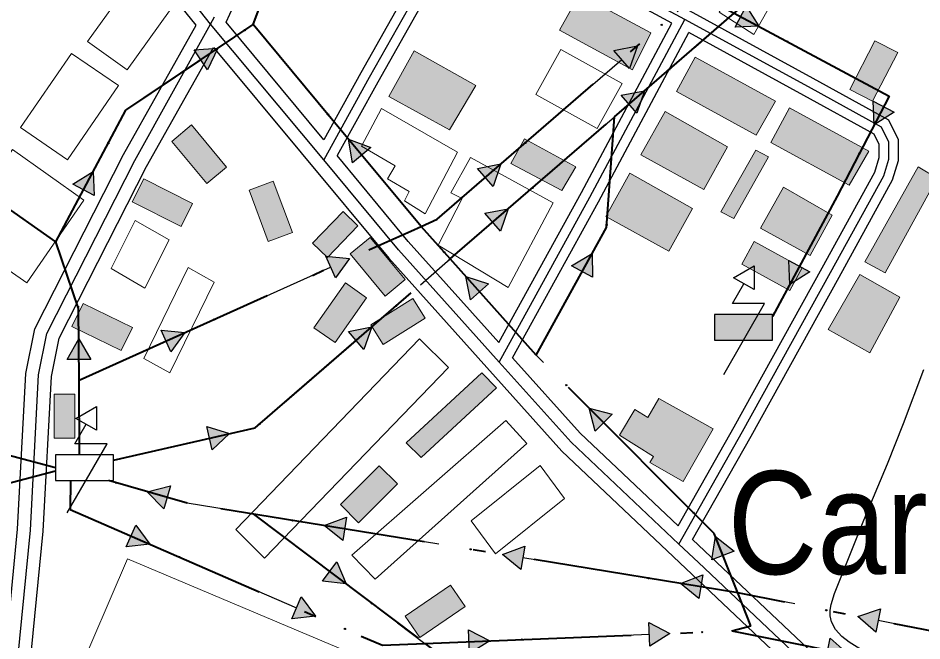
# Model space of a CAD drawing. Extents: x -64005 to -55000, y -89025 to -80000.
# Drawn here: x -62552 to -61851, y -83544 to -83061 of the extents above; entities that cross this region are included whole.
import ezdxf
from ezdxf.enums import TextEntityAlignment as Align

# ---------------------------------------------------------------- set-up
doc = ezdxf.new("R2010")
doc.units = 0
doc.header["$LTSCALE"] = 32
doc.linetypes.add('DOT_DASHED', pattern=[7.7, 5, -1.2, 0.3, -1.2])
doc.linetypes.add('LONG_DASHED', pattern=[7.5, 6, -1.5])
for name, color, linetype, lineweight in [('18', 7, 'Continuous', 25), ('21', 7, 'Continuous', 25), ('24', 7, 'Continuous', 25), ('39', 7, 'LONG_DASHED', 25), ('6', 7, 'Continuous', 25), ('7', 7, 'Continuous', 13)]:
    doc.layers.add(name, color=color, linetype=linetype, lineweight=lineweight)
doc.layers.add('45', color=7, linetype='Continuous')

msp = doc.modelspace()

# ---------------------------------------------------------------- hatches: boundary and pattern name
at = {"layer": '18'}
for points in [[(-61986.98, -83051.47), (-61977.22, -83067.18), (-61995.71, -83067.78)], [(-62415.37, -83085.49), (-62396.92, -83084.22), (-62405.04, -83100.84)], [(-62089.71, -83085.9), (-62071.54, -83082.41), (-62077.6, -83099.88)], [(-62084.02, -83120.65), (-62065.86, -83117.17), (-62071.92, -83134.64)], [(-61872.19, -83133.82), (-61887.8, -83143.74), (-61888.58, -83125.25)], [(-62292.48, -83173.02), (-62295.62, -83154.79), (-62278.26, -83161.19)], [(-62195.57, -83177.51), (-62177.4, -83174.02), (-62183.46, -83191.5)], [(-62509.37, -83189.67), (-62493.68, -83179.88), (-62493.05, -83198.37)], [(-62189.88, -83212.27), (-62171.72, -83208.78), (-62177.78, -83226.26)], [(-62313.26, -83245.62), (-62294.86, -83247.49), (-62305.68, -83262.49)], [(-62122.52, -83253), (-62106.68, -83243.43), (-62106.31, -83261.93)], [(-61937.6, -83257.7), (-61953.31, -83267.46), (-61953.91, -83248.97)], [(-62200.91, -83279.32), (-62204.69, -83261.22), (-62187.11, -83266.99)], [(-62011.66, -83310.8), (-61966.66, -83310.8), (-61966.66, -83290.8), (-62011.66, -83290.8)], [(-62440.96, -83303.01), (-62422.55, -83304.88), (-62433.37, -83319.89)], [(-62295.74, -83303.89), (-62277.58, -83300.4), (-62283.64, -83317.88)], [(-62513.99, -83325.76), (-62504.84, -83309.68), (-62495.49, -83325.64)], [(-62104.26, -83381.25), (-62109.04, -83363.38), (-62091.17, -83368.17)], [(-62405.59, -83377.78), (-62387.9, -83383.21), (-62401.45, -83395.81)], [(-62438.92, -83441.67), (-62451.75, -83428.33), (-62433.79, -83423.89)], [(-62300.08, -83466.27), (-62314.41, -83454.57), (-62297.11, -83448.01)], [(-62460.74, -83454.2), (-62449.73, -83469.07), (-62468.11, -83471.17)], [(-62013.63, -83481.26), (-62010.92, -83462.96), (-61996.43, -83474.45)], [(-62161.89, -83488.74), (-62176.22, -83477.04), (-62158.92, -83470.48)], [(-62304.66, -83482.87), (-62297.45, -83499.9), (-62315.81, -83497.63)], [(-62023.71, -83511.22), (-62038.04, -83499.51), (-62020.74, -83492.96)], [(-62332.34, -83510.01), (-62321.33, -83524.88), (-62339.71, -83526.97)], [(-61886.52, -83537.4), (-61900.43, -83525.21), (-61882.92, -83519.25)], [(-62202.48, -83535.47), (-62186.1, -83544.06), (-62201.73, -83553.95)], [(-62062.6, -83529.75), (-62046.22, -83538.33), (-62061.84, -83548.23)], [(-61921.93, -83542.1), (-61908.02, -83554.29), (-61925.53, -83560.24)]]:
    msp.add_hatch(color=256, dxfattribs=at).paths.add_polyline_path(points)
at = {"layer": '7'}
for points in [[(-62075.32, -83100.97), (-62131.84, -83070.24), (-62116.29, -83042.35), (-62061.11, -83072.13)], [(-61887.34, -83078.35), (-61906.8, -83116.13), (-61889.02, -83125.29), (-61869.56, -83087.51)], [(-62217.23, -83147.49), (-62264.21, -83121.72), (-62244.7, -83086.29), (-62196.78, -83113.19)], [(-62041.14, -83117.81), (-62026.56, -83091.09), (-61964.23, -83125.38), (-61979.38, -83151.73)], [(-62019.9, -83193.81), (-62068.78, -83166.9), (-62050.03, -83133.35), (-62001.53, -83160.73)], [(-61967.95, -83157.23), (-61953.37, -83130.51), (-61892.03, -83164.19), (-61907.19, -83190.54)], [(-62432.79, -83156.51), (-62405.64, -83189.21), (-62390.25, -83176.43), (-62417.4, -83143.73)], [(-62130.22, -83194.65), (-62169.63, -83173.62), (-62159.12, -83154.52), (-62119.33, -83176.12)], [(-61969.72, -83168.57), (-61996.62, -83216.33), (-62006.66, -83211.22), (-61979.57, -83163.27)], [(-61879.16, -83258.39), (-61895.07, -83250.05), (-61853.78, -83176.33), (-61839.01, -83185.04)], [(-62047.18, -83241.57), (-62096.06, -83214.66), (-62077.31, -83181.12), (-62028.81, -83208.49)], [(-62463.49, -83203.47), (-62425.55, -83222.62), (-62416.53, -83204.77), (-62454.47, -83185.62)], [(-62372.76, -83194.42), (-62357.84, -83234.22), (-62339.12, -83227.2), (-62354.04, -83187.4)], [(-61937.51, -83244.94), (-61920.27, -83213.67), (-61958.16, -83192.07), (-61975.97, -83223.72)], [(-62299.75, -83210.95), (-62323.44, -83235.34), (-62311.97, -83246.49), (-62288.28, -83222.1)], [(-62294.3, -83243.81), (-62267.15, -83276.51), (-62251.76, -83263.73), (-62278.91, -83231.03)], [(-61943.62, -83254.63), (-61980.89, -83234.21), (-61990.5, -83251.75), (-61953.23, -83272.17)], [(-61898.87, -83259.81), (-61923.49, -83302.45), (-61891.09, -83320.64), (-61867.99, -83277.43)], [(-62298.03, -83266.33), (-62322.4, -83301.15), (-62306.01, -83312.61), (-62281.64, -83277.79)], [(-62463.26, -83300.89), (-62501.46, -83282.27), (-62510.22, -83300.25), (-62472.02, -83318.87)], [(-62245.82, -83278.46), (-62278.19, -83298.83), (-62268.6, -83314.06), (-62236.23, -83293.69)], [(-62192.15, -83336.19), (-62250.8, -83390.32), (-62239.34, -83401.77), (-62180.69, -83347.64)], [(-62507.9, -83386.66), (-62507.9, -83352.66), (-62523.9, -83352.66), (-62523.9, -83386.66)], [(-62035.99, -83420.35), (-62012.7, -83379.42), (-62054.76, -83356.11), (-62063.47, -83370.7), (-62073.51, -83364.64), (-62085.25, -83384.35), (-62059.11, -83401.03), (-62061.95, -83405.77)], [(-62271.84, -83408.2), (-62301.88, -83438.26), (-62287.74, -83452.4), (-62257.7, -83422.34)], [(-62216.55, -83500.92), (-62251.6, -83524.95), (-62240.29, -83541.44), (-62205.24, -83517.41)]]:
    msp.add_hatch(color=256, dxfattribs=at).paths.add_polyline_path(points)

# ---------------------------------------------------------------- linework, layer by layer
at = {"layer": '18'}
for p, q in [((-62327.58, -83116.35), (-62369.58, -83065.81)), ((-62139.6, -83141.3), (-62083.66, -83092.89)), ((-62093.6, -83196.37), (-62089.34, -83137.49)), ((-62522.71, -83234.36), (-62583.25, -83191.83)), ((-62376.95, -83284.38), (-62309.47, -83254.05)), ((-62150.13, -83322.25), (-62114.42, -83257.46)), ((-62345.63, -83359.3), (-62289.69, -83310.88)), ((-62504.64, -83341.78), (-62437.16, -83311.45)), ((-62045.42, -83427.04), (-62097.71, -83374.71)), ((-62477.87, -83403.87), (-62403.52, -83386.8)), ((-62369.26, -83445.65), (-62310.23, -83490.25)), ((-62225.57, -83469.02), (-62298.59, -83457.14)), ((-62087.39, -83491.49), (-62160.41, -83479.61)), ((-62403.87, -83489), (-62336.03, -83518.49)), ((-61812.16, -83542.74), (-61884.72, -83528.33)), ((-62136.14, -83542.01), (-62062.22, -83538.99)), ((-61996.29, -83536.75), (-61923.73, -83551.17))]:
    msp.add_line(p, q, dxfattribs=at)
at = {"layer": '18', "linetype": 'DOT_DASHED', "lineweight": 40}
for points in [[(-62477.87, -83403.87), (-62367.98, -83378.64), (-62216.73, -83247.74), (-62089.34, -83137.49), (-61996.3, -83056.97), (-61098.84, -82280.26), (-60868.7, -82080.1), (-60312.19, -81596.09), (-60219.71, -81521.05), (-59047.52, -80569.92), (-58561.43, -80162.65), (-58367.89, -80000.48)], [(-62504.64, -83341.78), (-62247.39, -83226.15), (-62239.3, -83222.48), (-62226.91, -83216.87), (-62023.78, -83041.07), (-61118.5, -82257.6), (-60888.39, -82057.46), (-60331.49, -81573.12), (-59784.07, -81124.16), (-59559.17, -80826.16), (-59559.05, -80755.05), (-59556.19, -80635.98), (-59694.59, -80228.4), (-59810.95, -80144.91), (-59929.04, -80078.55)], [(-62504.29, -83399.68), (-62504.64, -83341.78), (-62504.98, -83286.19), (-62522.71, -83234.36), (-62468.31, -83132.29), (-62369.58, -83065.81), (-62308.12, -82902.84), (-62299.66, -82885.87), (-62251.17, -82788.64), (-62343.25, -82631.81)], [(-62522.87, -83409.8), (-62559.9, -83399.97), (-62597.24, -83390.07), (-62696.07, -83367.08), (-63202.59, -83150.76), (-63311.2, -83102.93), (-63406.82, -83067.7), (-63454.24, -83054.18), (-63555.94, -83022.28), (-63626.47, -82980.12), (-63805.56, -82974.27), (-63923.23, -82889.24), (-63960.83, -82826.23), (-64000, -82809.24)], [(-62299.66, -82885.87), (-62105.54, -82992.22), (-62060.34, -83018.57), (-62023.78, -83041.07), (-62008.9, -83050.23), (-62004.05, -83052.82), (-61996.3, -83056.97), (-61876.09, -83121.31), (-61916.59, -83198.87), (-61966.66, -83292.39)], [(-62522.71, -83234.36), (-62586.81, -83189.33), (-62650.96, -83151.78), (-62746.96, -83094.19), (-62885.23, -83031.34), (-62851.57, -82994.82), (-62787.59, -82922.59)], [(-61998.23, -83536.37), (-61983.44, -83532.41), (-61993.6, -83506.74), (-62011.83, -83460.66), (-62150.13, -83322.25), (-62216.73, -83247.74), (-62239.3, -83222.48), (-62308.98, -83138.73), (-62369.58, -83065.81)], [(-62150.13, -83322.25), (-62095.55, -83223.24), (-62089.34, -83137.49)], [(-62522.87, -83412.36), (-62556.33, -83421.12), (-62591.3, -83430.29), (-62672.42, -83447.92), (-62778.33, -83504.25), (-62909.51, -83489.24), (-63002.04, -83525.29), (-63139.68, -83561.87), (-63299.66, -83603.02), (-63329.94, -83534.65), (-63355.53, -83481.44), (-63385.14, -83439.46), (-63405.52, -83393.25), (-63413.18, -83359.98), (-63529.36, -83399.93), (-63598.11, -83401.99), (-63647.63, -83422.64), (-63678.84, -83450.77)], [(-62511.18, -83419.68), (-62511.65, -83442.16), (-62269.37, -83547.46), (-62236.29, -83546.11), (-61998.23, -83536.37), (-61478.42, -83639.63), (-61155.09, -83677.73), (-60626.09, -83739.21), (-60379.64, -83770.49), (-59836.37, -83832.74), (-59632.07, -83878.3), (-59482.83, -83910.88), (-59245.7, -83916.4), (-59157.46, -83918.46), (-58274.27, -84022.41)], [(-59176.97, -83888), (-59290.14, -83885.36), (-59657.06, -83841.98), (-59831.38, -83803.11), (-60376.04, -83740.71), (-60622.47, -83709.43), (-61151.6, -83647.93), (-61473.73, -83609.97), (-61992.38, -83506.94), (-61993.6, -83506.74), (-62420.8, -83437.27), (-62481.72, -83419.68)], [(-62369.26, -83445.65), (-62236.29, -83546.11), (-62227.39, -83552.83), (-62158.46, -83621.75), (-62183.05, -83848.43), (-62289.57, -83955.78), (-62419.8, -84087.01), (-63204.55, -84877.81), (-63379.7, -85074.29), (-63583.22, -85302.6), (-63848.56, -85600.24), (-64000, -85590.13)]]:
    msp.add_lwpolyline(points, dxfattribs=at)
at = {"layer": '18'}
for points in [[(-62028.05, -83084.45), (-61996.3, -83056.97), (-61972.11, -83036.03)], [(-62470.16, -83135.76), (-62468.31, -83132.29), (-62410.21, -83093.17)], [(-61933.13, -83090.78), (-61876.09, -83121.31), (-61880.39, -83129.54)], [(-62133.91, -83176.06), (-62089.34, -83137.49), (-62077.97, -83127.65)], [(-62238, -83223.93), (-62239.3, -83222.48), (-62285.37, -83167.11)], [(-62249.25, -83226.99), (-62247.39, -83226.15), (-62239.3, -83222.48), (-62226.91, -83216.87), (-62189.52, -83184.51)], [(-61910.94, -83188.06), (-61916.59, -83198.87), (-61945.75, -83253.34)], [(-62513.56, -83261.11), (-62522.71, -83234.36), (-62501.21, -83194.02)], [(-62239.77, -83267.68), (-62216.73, -83247.74), (-62183.83, -83219.27)], [(-62004.46, -83337.3), (-61972.77, -83282.3), (-61997.77, -83282.3), (-61988.89, -83266.93)], [(-62144.38, -83328.01), (-62150.13, -83322.25), (-62194.01, -83273.16)], [(-62504.29, -83399.68), (-62504.64, -83341.78), (-62504.74, -83325.7)], [(-62513.76, -83444.68), (-62482.88, -83391.18), (-62507.88, -83391.18), (-62499.12, -83376.02)], [(-62522.87, -83409.8), (-62559.9, -83399.97), (-62596.63, -83390.23)], [(-62522.87, -83412.36), (-62556.33, -83421.12), (-62591.3, -83430.29), (-62594.47, -83430.98)], [(-62511.18, -83419.68), (-62511.65, -83442.16), (-62464.42, -83462.69)], [(-62363.76, -83446.55), (-62420.8, -83437.27), (-62436.35, -83432.78)], [(-61998.23, -83536.37), (-61983.44, -83532.41), (-61993.6, -83506.74), (-62005.03, -83477.86)], [(-61949.48, -83515.46), (-61992.38, -83506.94), (-61993.6, -83506.74), (-62022.22, -83502.09)], [(-62257.56, -83530.04), (-62236.29, -83546.11), (-62227.39, -83552.83), (-62201.81, -83578.41)]]:
    msp.add_lwpolyline(points, dxfattribs=at)
for points in [[(-61986.98, -83051.47), (-61977.22, -83067.18), (-61995.71, -83067.78)], [(-62415.37, -83085.49), (-62396.92, -83084.22), (-62405.04, -83100.84)], [(-62089.71, -83085.9), (-62071.54, -83082.41), (-62077.6, -83099.88)], [(-62084.02, -83120.65), (-62065.86, -83117.17), (-62071.92, -83134.64)], [(-61872.19, -83133.82), (-61887.8, -83143.74), (-61888.58, -83125.25)], [(-62292.48, -83173.02), (-62295.62, -83154.79), (-62278.26, -83161.19)], [(-62195.57, -83177.51), (-62177.4, -83174.02), (-62183.46, -83191.5)], [(-62509.37, -83189.67), (-62493.68, -83179.88), (-62493.05, -83198.37)], [(-62189.88, -83212.27), (-62171.72, -83208.78), (-62177.78, -83226.26)], [(-62313.26, -83245.62), (-62294.86, -83247.49), (-62305.68, -83262.49)], [(-62122.52, -83253), (-62106.68, -83243.43), (-62106.31, -83261.93)], [(-61996.9, -83262.31), (-61980.88, -83253.05), (-61980.88, -83271.55)], [(-61937.6, -83257.7), (-61953.31, -83267.46), (-61953.91, -83248.97)], [(-62200.91, -83279.32), (-62204.69, -83261.22), (-62187.11, -83266.99)], [(-62011.66, -83310.8), (-61966.66, -83310.8), (-61966.66, -83290.8), (-62011.66, -83290.8)], [(-62440.96, -83303.01), (-62422.55, -83304.88), (-62433.37, -83319.89)], [(-62295.74, -83303.89), (-62277.58, -83300.4), (-62283.64, -83317.88)], [(-62513.99, -83325.76), (-62504.84, -83309.68), (-62495.49, -83325.64)], [(-62507.13, -83371.4), (-62491.11, -83362.14), (-62491.11, -83380.64)], [(-62104.26, -83381.25), (-62109.04, -83363.38), (-62091.17, -83368.17)], [(-62405.59, -83377.78), (-62387.9, -83383.21), (-62401.45, -83395.81)], [(-62522.87, -83399.68), (-62522.87, -83419.68), (-62477.87, -83419.68), (-62477.87, -83399.68)], [(-62438.92, -83441.67), (-62451.75, -83428.33), (-62433.79, -83423.89)], [(-62300.08, -83466.27), (-62314.41, -83454.57), (-62297.11, -83448.01)], [(-62460.74, -83454.2), (-62449.73, -83469.07), (-62468.11, -83471.17)], [(-62013.63, -83481.26), (-62010.92, -83462.96), (-61996.43, -83474.45)], [(-62161.89, -83488.74), (-62176.22, -83477.04), (-62158.92, -83470.48)], [(-62304.66, -83482.87), (-62297.45, -83499.9), (-62315.81, -83497.63)], [(-62023.71, -83511.22), (-62038.04, -83499.51), (-62020.74, -83492.96)], [(-62332.34, -83510.01), (-62321.33, -83524.88), (-62339.71, -83526.97)], [(-61886.52, -83537.4), (-61900.43, -83525.21), (-61882.92, -83519.25)], [(-62202.48, -83535.47), (-62186.1, -83544.06), (-62201.73, -83553.95)], [(-62062.6, -83529.75), (-62046.22, -83538.33), (-62061.84, -83548.23)], [(-61921.93, -83542.1), (-61908.02, -83554.29), (-61925.53, -83560.24)]]:
    msp.add_lwpolyline(points, close=True, dxfattribs=at)
for centre in [(-62052.64, -83066.05), (-62376.18, -83070.25), (-61955.18, -83078.98), (-62046.95, -83100.81), (-62311.6, -83135.57), (-62481.92, -83157.82), (-62158.5, -83157.66), (-61899.37, -83165.9), (-62152.81, -83192.42), (-62095.41, -83221.3), (-62272.06, -83237.24), (-62221.35, -83242.58), (-62505.47, -83284.77), (-62258.67, -83284.04), (-61965.11, -83289.5), (-62399.75, -83294.63), (-62126.71, -83345.69), (-62364.53, -83375.66), (-62475.76, -83421.4), (-62027.75, -83444.73), (-62339.08, -83450.56), (-62200.9, -83473.03), (-62426.8, -83479.03), (-62062.71, -83495.5), (-62277.5, -83514.97), (-61924.95, -83520.34), (-62298.41, -83534.84), (-62161.12, -83543.03), (-62021.24, -83537.31)]:
    msp.add_circle(centre, 0.5, dxfattribs=at)
at = {"layer": '21'}
for points in [[(-62212.31, -82972.39), (-62286.02, -83103.21), (-62314.81, -83155.18)], [(-62199.19, -82979.68), (-62272.92, -83110.53), (-62304.52, -83167.56)], [(-62044.75, -83064.84), (-62116.9, -83025.38), (-62199.19, -82979.68)], [(-62028.71, -83465.34), (-61983.32, -83385.31), (-61915, -83261.83), (-61873.49, -83186.28), (-61868.82, -83171.31), (-61868.82, -83155.24), (-61876.42, -83140.05), (-61935.24, -83107.66), (-62031.04, -83055.24)], [(-62179.01, -83312.49), (-62114.92, -83196.24), (-62044.75, -83064.84)], [(-62168.41, -83324.33), (-62101.74, -83203.4), (-62031.59, -83072.04)], [(-62039.94, -83454.73), (-61996.4, -83377.97), (-61928.14, -83254.59), (-61887.37, -83180.38), (-61883.82, -83169.03), (-61883.82, -83158.78), (-61887.74, -83150.93), (-61942.46, -83120.8), (-62031.59, -83072.04)]]:
    msp.add_lwpolyline(points, dxfattribs=at)
at = {"layer": '24'}
msp.add_lwpolyline([(-61846.59, -83576.39), (-61851.17, -83574.65), (-61876.31, -83562.55), (-61888.74, -83556.09), (-61901.08, -83548.97), (-61907.21, -83545.08), (-61912.96, -83540.64), (-61917.78, -83535.32), (-61921.02, -83529.25), (-61922, -83524.7), (-61921.99, -83520.33), (-61921.28, -83515.89), (-61918.55, -83507.3), (-61895.77, -83450.52), (-61877.44, -83406.8), (-61865.15, -83375.48), (-61849.2, -83333.48)], dxfattribs=at)
at = {"layer": '39', "linetype": 'Continuous'}
for p, q in [((-62402.67, -83065.49), (-62399.51, -83059.78)), ((-62314.87, -83170.76), (-62402.67, -83065.49))]:
    msp.add_line(p, q, dxfattribs=at)
for points in [[(-62402.67, -83065.49), (-62444.39, -83012.47), (-62516.67, -82943.4), (-62529.32, -82932.71), (-62573.01, -82895.8), (-62590.33, -82882.11)], [(-62558.9, -83626.29), (-62542.42, -83458.22), (-62536, -83337.73), (-62529.58, -83305.59), (-62461.27, -83171.39), (-62402.67, -83065.49)], [(-62178.82, -83327.68), (-62256.85, -83240.61), (-62314.87, -83170.76)], [(-62039.4, -83468.99), (-62122.97, -83390.01), (-62178.82, -83327.68)], [(-61918.14, -83582.37), (-61936.38, -83566.37), (-62024.21, -83483.35), (-62039.4, -83468.99)]]:
    msp.add_lwpolyline(points, dxfattribs=at)
at = {"layer": '39', "linetype": 'DOT_DASHED'}
for points in [[(-62202.07, -82969.5), (-62279.47, -83106.87), (-62314.87, -83170.76)], [(-62034.64, -83061.82), (-62113.28, -83018.81), (-62202.07, -82969.5)], [(-62178.82, -83327.68), (-62108.33, -83199.82), (-62034.64, -83061.82)], [(-62039.4, -83468.99), (-61989.86, -83381.64), (-61921.57, -83258.21), (-61880.43, -83183.33), (-61876.32, -83170.17), (-61876.32, -83157.01), (-61882.08, -83145.49), (-61938.85, -83114.23), (-62034.64, -83061.82)]]:
    msp.add_lwpolyline(points, dxfattribs=at)
at = {"layer": '6'}
msp.add_line((-62314.81, -83155.18), (-62390.48, -83064.08), dxfattribs=at)
for points in [[(-62413.9, -83066.19), (-62451.76, -83019.25), (-62540.12, -82936.68), (-62542.72, -82934.48), (-62543.85, -82933.52), (-62544.14, -82933.28), (-62579.34, -82903.54), (-62588.82, -82896.04), (-62588.84, -82895.95)], [(-62390.48, -83064.08), (-62370.6, -83020.17), (-62360.56, -82985.05), (-62349.06, -82900.19)], [(-62567.26, -83609.14), (-62552.39, -83457.47), (-62545.95, -83336.48), (-62539.07, -83302.06), (-62470.16, -83166.78), (-62413.9, -83066.19)], [(-62547.98, -83617.37), (-62532.45, -83458.96), (-62526.05, -83338.98), (-62520.09, -83309.13), (-62452.39, -83176), (-62400.24, -83083.62)], [(-62400.24, -83083.62), (-62264.42, -83247.15), (-62130.14, -83396.99), (-62024.22, -83497.1), (-61943.12, -83573.76), (-61931.3, -83584.14)], [(-62179.01, -83312.49), (-62249.28, -83234.08), (-62304.52, -83167.56)], [(-62039.94, -83454.73), (-62115.8, -83383.03), (-62168.41, -83324.33)], [(-61895.94, -83588.55), (-61929.64, -83558.97), (-62028.71, -83465.34)]]:
    msp.add_lwpolyline(points, dxfattribs=at)
at = {"layer": '7'}
for points in [[(-61985.43, -83019.24), (-61960.05, -83035.9), (-61981.06, -83073.66), (-62008.17, -83056.31)], [(-62465.27, -83033.12), (-62498.1, -83078.87), (-62467.42, -83100.89), (-62434.59, -83055.14)], [(-62075.32, -83100.97), (-62131.84, -83070.24), (-62116.29, -83042.35), (-62061.11, -83072.13)], [(-61887.34, -83078.35), (-61906.8, -83116.13), (-61889.02, -83125.29), (-61869.56, -83087.51)], [(-62217.23, -83147.49), (-62264.21, -83121.72), (-62244.7, -83086.29), (-62196.78, -83113.19)], [(-62150.36, -83120.18), (-62130.94, -83085.21), (-62083.38, -83111.63), (-62102.8, -83146.6)], [(-62510.54, -83088.18), (-62550.14, -83145.84), (-62513.71, -83170.84), (-62474.11, -83113.19)], [(-62041.14, -83117.81), (-62026.56, -83091.09), (-61964.23, -83125.38), (-61979.38, -83151.73)], [(-62285.61, -83160.11), (-62270.07, -83131.04), (-62211.15, -83164.84), (-62236.05, -83212.79), (-62252.07, -83202.55), (-62248.48, -83195.35), (-62265.33, -83185.5), (-62259.46, -83175.46)], [(-62019.9, -83193.81), (-62068.78, -83166.9), (-62050.03, -83133.35), (-62001.53, -83160.73)], [(-61967.95, -83157.23), (-61953.37, -83130.51), (-61892.03, -83164.19), (-61907.19, -83190.54)], [(-62432.79, -83156.51), (-62405.64, -83189.21), (-62390.25, -83176.43), (-62417.4, -83143.73)], [(-62130.22, -83194.65), (-62169.63, -83173.62), (-62159.12, -83154.52), (-62119.33, -83176.12)], [(-62556.27, -83162.7), (-62500.95, -83202.11), (-62545.27, -83266.16), (-62600.2, -83227.89)], [(-61969.72, -83168.57), (-61996.62, -83216.33), (-62006.66, -83211.22), (-61979.57, -83163.27)], [(-62200.92, -83168.91), (-62216.17, -83196.39), (-62207.56, -83200.8), (-62226.05, -83237.1), (-62171.75, -83269.78), (-62136.72, -83204.21)], [(-61879.16, -83258.39), (-61895.07, -83250.05), (-61853.78, -83176.33), (-61839.01, -83185.04)], [(-62047.18, -83241.57), (-62096.06, -83214.66), (-62077.31, -83181.12), (-62028.81, -83208.49)], [(-62463.49, -83203.47), (-62425.55, -83222.62), (-62416.53, -83204.77), (-62454.47, -83185.62)], [(-62372.76, -83194.42), (-62357.84, -83234.22), (-62339.12, -83227.2), (-62354.04, -83187.4)], [(-61937.51, -83244.94), (-61920.27, -83213.67), (-61958.16, -83192.07), (-61975.97, -83223.72)], [(-62299.75, -83210.95), (-62323.44, -83235.34), (-62311.97, -83246.49), (-62288.28, -83222.1)], [(-62434.75, -83232.99), (-62453.58, -83270.3), (-62479.85, -83255.21), (-62461.03, -83217.89)], [(-62294.3, -83243.81), (-62267.15, -83276.51), (-62251.76, -83263.73), (-62278.91, -83231.03)], [(-61943.62, -83254.63), (-61980.89, -83234.21), (-61990.5, -83251.75), (-61953.23, -83272.17)], [(-62399.91, -83265.71), (-62434.28, -83336.18), (-62454.49, -83324.92), (-62420.13, -83254.44)], [(-61898.87, -83259.81), (-61923.49, -83302.45), (-61891.09, -83320.64), (-61867.99, -83277.43)], [(-62298.03, -83266.33), (-62322.4, -83301.15), (-62306.01, -83312.61), (-62281.64, -83277.79)], [(-62463.26, -83300.89), (-62501.46, -83282.27), (-62510.22, -83300.25), (-62472.02, -83318.87)], [(-62245.82, -83278.46), (-62278.19, -83298.83), (-62268.6, -83314.06), (-62236.23, -83293.69)], [(-62240.46, -83309.67), (-62218.15, -83331.9), (-62360.79, -83479.89), (-62383.1, -83457.66)], [(-62192.15, -83336.19), (-62250.8, -83390.32), (-62239.34, -83401.77), (-62180.69, -83347.64)], [(-62507.9, -83386.66), (-62507.9, -83352.66), (-62523.9, -83352.66), (-62523.9, -83386.66)], [(-62035.99, -83420.35), (-62012.7, -83379.42), (-62054.76, -83356.11), (-62063.47, -83370.7), (-62073.51, -83364.64), (-62085.25, -83384.35), (-62059.11, -83401.03), (-62061.95, -83405.77)], [(-62292.95, -83477.51), (-62274.98, -83496.26), (-62157.34, -83390.86), (-62173.44, -83373.06)], [(-62271.84, -83408.2), (-62301.88, -83438.26), (-62287.74, -83452.4), (-62257.7, -83422.34)], [(-62200.52, -83450.98), (-62147.05, -83407.99), (-62128.11, -83433.67), (-62181.58, -83476.66)], [(-62508.29, -83576.23), (-62314.69, -83652), (-62276.45, -83560.85), (-62467.01, -83480.53)], [(-62216.55, -83500.92), (-62251.6, -83524.95), (-62240.29, -83541.44), (-62205.24, -83517.41)]]:
    msp.add_lwpolyline(points, close=True, dxfattribs=at)

# ---------------------------------------------------------------- texts
at = {"layer": '45', "width": 0.9}
msp.add_text('Carrascal', height=80, rotation=0.007, dxfattribs=at).set_placement((-61795.47, -83492.24), align=Align.CENTER)

doc.saveas('drawing.dxf')
